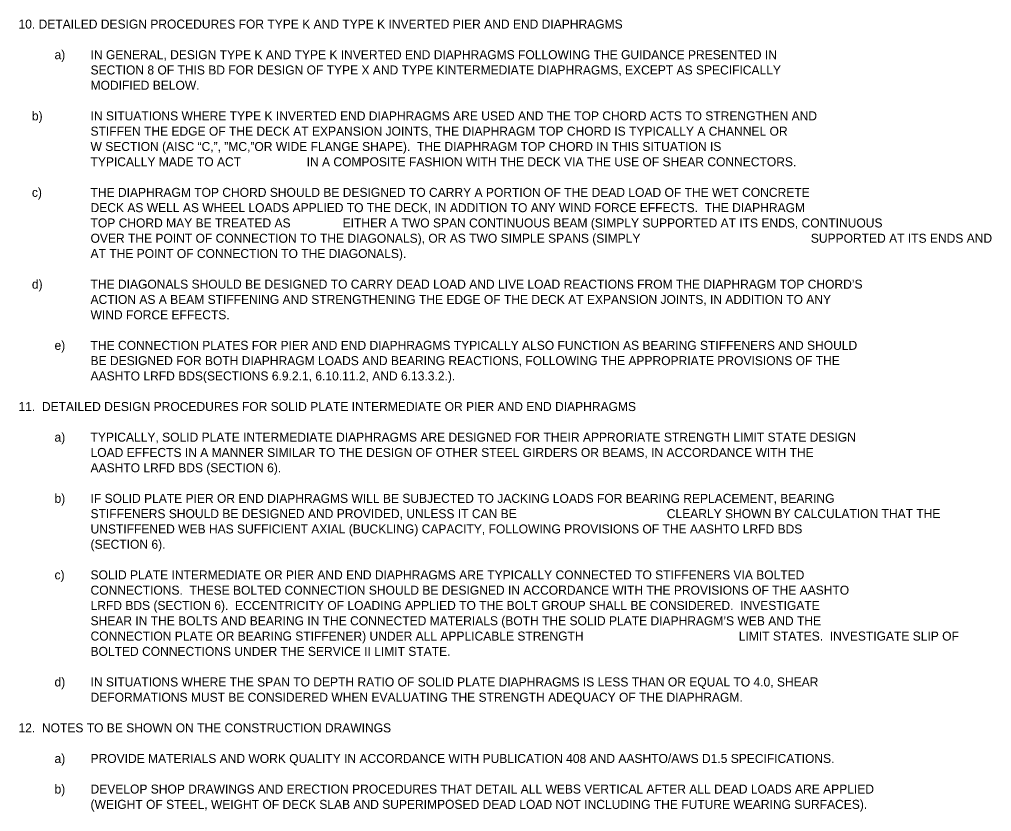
# Model space of a CAD drawing. Extents: x 634656 to 641360, y 298715 to 301183.
# Drawn here: x 640204.2 to 640528, y 300118.5 to 300382.5 of the extents above; entities that cross this region are included whole.
import ezdxf

# ---------------------------------------------------------------- set-up
doc = ezdxf.new("R2010")
doc.units = 0
doc.layers.add('1', color=7, linetype='Continuous')

msp = doc.modelspace()

# ---------------------------------------------------------------- texts
at = {"layer": '1'}
for s, height, p in [('10. DETAILED DESIGN PROCEDURES FOR TYPE K AND TYPE K INVERTED PIER AND END DIAPHRAGMS', 2.9999, (640203.84, 300379.48)), ('a)', 3, (640215.84, 300369.28)), ('IN GENERAL, DESIGN TYPE K AND TYPE K INVERTED END DIAPHRAGMS FOLLOWING THE GUIDANCE PRESENTED IN', 2.9999, (640227.84, 300369.28)), ('SECTION 8 OF THIS BD FOR DESIGN OF TYPE X AND TYPE KINTERMEDIATE DIAPHRAGMS, EXCEPT AS SPECIFICALLY', 2.9999, (640227.84, 300364.18)), ('MODIFIED BELOW.', 2.9999, (640227.84, 300359.08)), ('    b)', 3, (640203.84, 300348.88)), ('IN SITUATIONS WHERE TYPE K INVERTED END DIAPHRAGMS ARE USED AND THE TOP CHORD ACTS TO STRENGTHEN AND', 2.9999, (640227.84, 300348.88)), ('STIFFEN THE EDGE OF THE DECK AT EXPANSION JOINTS, THE DIAPHRAGM TOP CHORD IS TYPICALLY A CHANNEL OR', 2.9999, (640227.84, 300343.78)), ('W SECTION (AISC “C,”, ”MC,”OR WIDE FLANGE SHAPE).  THE DIAPHRAGM TOP CHORD IN THIS SITUATION IS', 2.9999, (640227.84, 300338.68)), ('TYPICALLY MADE TO ACT', 2.9999, (640227.84, 300333.58)), ('IN A COMPOSITE FASHION WITH THE DECK VIA THE USE OF SHEAR CONNECTORS.', 2.9999, (640299.84, 300333.58)), ('    c)', 3, (640203.84, 300323.38)), ('THE DIAPHRAGM TOP CHORD SHOULD BE DESIGNED TO CARRY A PORTION OF THE DEAD LOAD OF THE WET CONCRETE', 2.9999, (640227.84, 300323.38)), ('DECK AS WELL AS WHEEL LOADS APPLIED TO THE DECK, IN ADDITION TO ANY WIND FORCE EFFECTS.  THE DIAPHRAGM', 2.99987, (640227.84, 300318.29)), ('TOP CHORD MAY BE TREATED AS', 2.9999, (640227.84, 300313.19)), ('EITHER A TWO SPAN CONTINUOUS BEAM (SIMPLY SUPPORTED AT ITS ENDS, CONTINUOUS', 2.9999, (640311.84, 300313.19)), ('OVER THE POINT OF CONNECTION TO THE DIAGONALS), OR AS TWO SIMPLE SPANS (SIMPLY', 2.9999, (640227.84, 300308.09)), ('SUPPORTED AT ITS ENDS AND', 2.9999, (640467.83, 300308.09)), ('AT THE POINT OF CONNECTION TO THE DIAGONALS).', 2.9999, (640227.84, 300302.99)), ('    d)', 3, (640203.84, 300292.79)), ('THE DIAGONALS SHOULD BE DESIGNED TO CARRY DEAD LOAD AND LIVE LOAD REACTIONS FROM THE DIAPHRAGM TOP CHORD’S', 2.99987, (640227.84, 300292.79)), ('ACTION AS A BEAM STIFFENING AND STRENGTHENING THE EDGE OF THE DECK AT EXPANSION JOINTS, IN ADDITION TO ANY', 2.99987, (640227.84, 300287.69)), ('WIND FORCE EFFECTS.', 2.9999, (640227.84, 300282.59)), ('e)', 3, (640215.84, 300272.39)), ('THE CONNECTION PLATES FOR PIER AND END DIAPHRAGMS TYPICALLY ALSO FUNCTION AS BEARING STIFFENERS AND SHOULD', 2.99987, (640227.84, 300272.39)), ('BE DESIGNED FOR BOTH DIAPHRAGM LOADS AND BEARING REACTIONS, FOLLOWING THE APPROPRIATE PROVISIONS OF THE', 2.99987, (640227.84, 300267.29)), ('AASHTO LRFD BDS(SECTIONS 6.9.2.1, 6.10.11.2, AND 6.13.3.2.).', 2.9999, (640227.84, 300262.19)), ('11.  DETAILED DESIGN PROCEDURES FOR SOLID PLATE INTERMEDIATE OR PIER AND END DIAPHRAGMS', 2.9999, (640203.84, 300251.99)), ('a)', 3, (640215.84, 300241.79)), ('TYPICALLY, SOLID PLATE INTERMEDIATE DIAPHRAGMS ARE DESIGNED FOR THEIR APPRORIATE STRENGTH LIMIT STATE DESIGN', 2.99987, (640227.84, 300241.79)), ('LOAD EFFECTS IN A MANNER SIMILAR TO THE DESIGN OF OTHER STEEL GIRDERS OR BEAMS, IN ACCORDANCE WITH THE', 2.99987, (640227.84, 300236.69)), ('AASHTO LRFD BDS (SECTION 6).', 2.9999, (640227.84, 300231.59)), ('b)', 3, (640215.84, 300221.39)), ('IF SOLID PLATE PIER OR END DIAPHRAGMS WILL BE SUBJECTED TO JACKING LOADS FOR BEARING REPLACEMENT, BEARING', 2.99987, (640227.84, 300221.39)), ('STIFFENERS SHOULD BE DESIGNED AND PROVIDED, UNLESS IT CAN BE', 2.9999, (640227.84, 300216.29)), ('CLEARLY SHOWN BY CALCULATION THAT THE', 2.9999, (640419.84, 300216.29)), ('UNSTIFFENED WEB HAS SUFFICIENT AXIAL (BUCKLING) CAPACITY, FOLLOWING PROVISIONS OF THE AASHTO LRFD BDS', 2.99987, (640227.84, 300211.19)), ('(SECTION 6).', 2.9999, (640227.84, 300206.09)), ('c)', 3, (640215.84, 300195.89)), ('SOLID PLATE INTERMEDIATE OR PIER AND END DIAPHRAGMS ARE TYPICALLY CONNECTED TO STIFFENERS VIA BOLTED', 2.9999, (640227.84, 300195.89)), ('CONNECTIONS.  THESE BOLTED CONNECTION SHOULD BE DESIGNED IN ACCORDANCE WITH THE PROVISIONS OF THE AASHTO', 2.99987, (640227.84, 300190.79)), ('LRFD BDS (SECTION 6).  ECCENTRICITY OF LOADING APPLIED TO THE BOLT GROUP SHALL BE CONSIDERED.  INVESTIGATE', 2.99987, (640227.84, 300185.69)), ('SHEAR IN THE BOLTS AND BEARING IN THE CONNECTED MATERIALS (BOTH THE SOLID PLATE DIAPHRAGM’S WEB AND THE', 2.99987, (640227.84, 300180.59)), ('CONNECTION PLATE OR BEARING STIFFENER) UNDER ALL APPLICABLE STRENGTH', 2.9999, (640227.84, 300175.49)), ('LIMIT STATES.  INVESTIGATE SLIP OF', 2.9999, (640443.83, 300175.49)), ('BOLTED CONNECTIONS UNDER THE SERVICE II LIMIT STATE.', 2.9999, (640227.84, 300170.39)), ('d)', 3, (640215.84, 300160.19)), ('IN SITUATIONS WHERE THE SPAN TO DEPTH RATIO OF SOLID PLATE DIAPHRAGMS IS LESS THAN OR EQUAL TO 4.0, SHEAR', 2.99987, (640227.84, 300160.19)), ('DEFORMATIONS MUST BE CONSIDERED WHEN EVALUATING THE STRENGTH ADEQUACY OF THE DIAPHRAGM.', 2.9999, (640227.84, 300155.09)), ('12.  NOTES TO BE SHOWN ON THE CONSTRUCTION DRAWINGS', 2.9999, (640203.84, 300144.89)), ('a)', 3, (640215.84, 300134.69)), ('PROVIDE MATERIALS AND WORK QUALITY IN ACCORDANCE WITH PUBLICATION 408 AND AASHTO/AWS D1.5 SPECIFICATIONS.', 2.99987, (640227.84, 300134.69)), ('b)', 3, (640215.84, 300124.49)), ('DEVELOP SHOP DRAWINGS AND ERECTION PROCEDURES THAT DETAIL ALL WEBS VERTICAL AFTER ALL DEAD LOADS ARE APPLIED', 2.99987, (640227.84, 300124.49)), ('(WEIGHT OF STEEL, WEIGHT OF DECK SLAB AND SUPERIMPOSED DEAD LOAD NOT INCLUDING THE FUTURE WEARING SURFACES).', 2.99987, (640227.84, 300119.39))]:
    msp.add_text(s, height=height, dxfattribs=at).set_placement(p)

doc.saveas('drawing.dxf')
